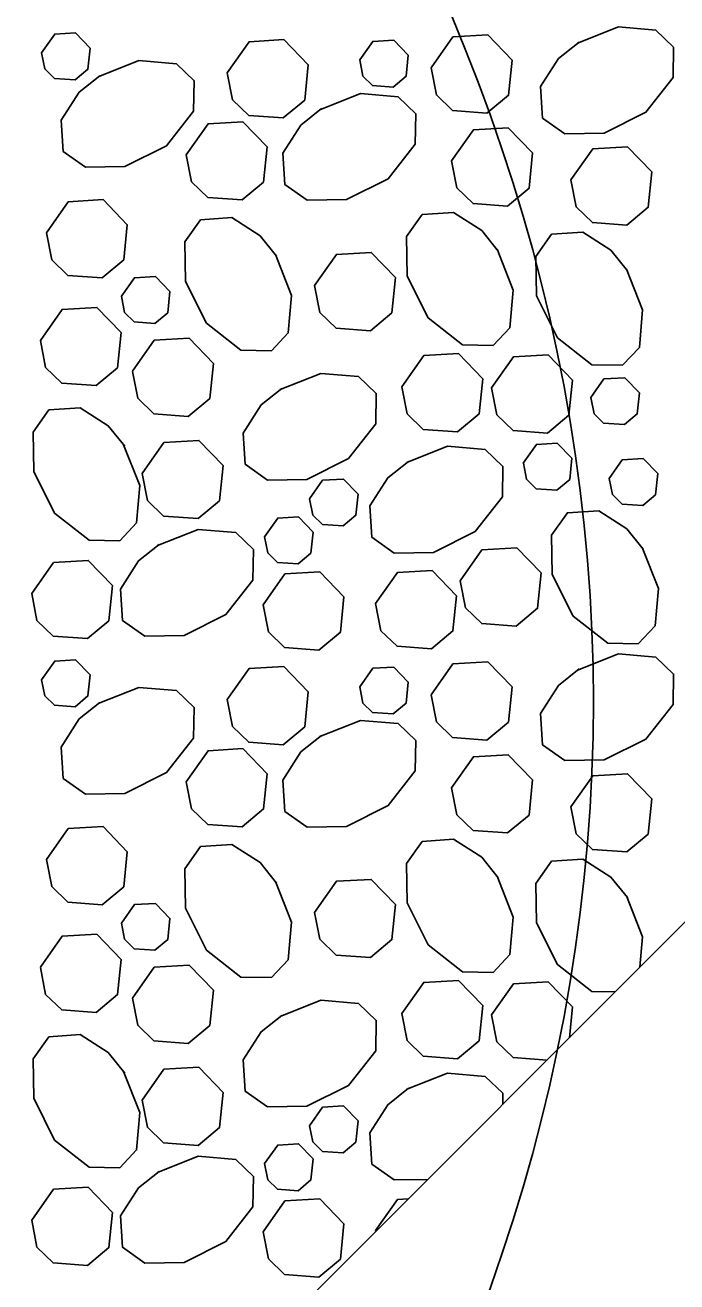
# Model space of a CAD drawing. Extents: x 638079 to 640019, y 297691 to 298879.
# Drawn here: x 638731.81 to 638739.84, y 298570.15 to 298585.64 of the extents above; entities that cross this region are included whole.
import ezdxf

# ---------------------------------------------------------------- set-up
doc = ezdxf.new("R2010")
doc.units = 0
doc.layers.add('1', color=7, linetype='Continuous')

msp = doc.modelspace()

# ---------------------------------------------------------------- linework, layer by layer
at = {"layer": '1'}
msp.add_line((638721.914, 298556.552), (638744.266, 298578.904), dxfattribs=at)
for points in [[(638732.012, 298585.296), (638732.174, 298585.526), (638732.431, 298585.54), (638732.61, 298585.355), (638732.584, 298585.094), (638732.425, 298584.962), (638732.171, 298584.98), (638732.051, 298585.097), (638732.012, 298585.296)], [(638738.62, 298585.414), (638739.123, 298585.614), (638739.585, 298585.574), (638739.804, 298585.365), (638739.798, 298584.99), (638739.464, 298584.564), (638738.949, 298584.306), (638738.463, 298584.298), (638738.19, 298584.492), (638738.164, 298584.879), (638738.386, 298585.225), (638738.64, 298585.427)], [(638734.302, 298585.05), (638734.571, 298585.433), (638735, 298585.458), (638735.299, 298585.148), (638735.256, 298584.714), (638734.991, 298584.494), (638734.567, 298584.525), (638734.367, 298584.718), (638734.302, 298585.05)], [(638735.934, 298585.208), (638736.095, 298585.437), (638736.353, 298585.452), (638736.532, 298585.266), (638736.506, 298585.006), (638736.347, 298584.874), (638736.092, 298584.892), (638735.973, 298585.008), (638735.934, 298585.208)], [(638736.815, 298585.109), (638737.084, 298585.491), (638737.513, 298585.516), (638737.812, 298585.206), (638737.769, 298584.773), (638737.503, 298584.552), (638737.08, 298584.583), (638736.88, 298584.776), (638736.815, 298585.109)], [(638732.709, 298585.001), (638733.212, 298585.201), (638733.674, 298585.161), (638733.894, 298584.952), (638733.887, 298584.577), (638733.553, 298584.151), (638733.038, 298583.893), (638732.553, 298583.885), (638732.28, 298584.079), (638732.254, 298584.466), (638732.475, 298584.812), (638732.729, 298585.014)], [(638735.442, 298584.595), (638735.945, 298584.794), (638736.407, 298584.754), (638736.627, 298584.545), (638736.62, 298584.17), (638736.286, 298583.744), (638735.771, 298583.487), (638735.286, 298583.478), (638735.012, 298583.672), (638734.987, 298584.059), (638735.208, 298584.405), (638735.462, 298584.608)], [(638733.796, 298584.038), (638734.065, 298584.421), (638734.494, 298584.446), (638734.793, 298584.136), (638734.75, 298583.702), (638734.485, 298583.482), (638734.061, 298583.513), (638733.861, 298583.706), (638733.796, 298584.038)], [(638737.068, 298583.963), (638737.337, 298584.346), (638737.766, 298584.37), (638738.065, 298584.061), (638738.022, 298583.627), (638737.756, 298583.407), (638737.333, 298583.437), (638737.133, 298583.631), (638737.068, 298583.963)], [(638738.538, 298583.729), (638738.807, 298584.112), (638739.237, 298584.136), (638739.535, 298583.827), (638739.492, 298583.393), (638739.227, 298583.172), (638738.803, 298583.203), (638738.603, 298583.397), (638738.539, 298583.729)], [(638732.072, 298583.079), (638732.341, 298583.461), (638732.77, 298583.486), (638733.069, 298583.176), (638733.025, 298582.743), (638732.76, 298582.522), (638732.336, 298582.553), (638732.137, 298582.746), (638732.072, 298583.079)], [(638734.895, 298582.809), (638735.094, 298582.306), (638735.054, 298581.843), (638734.845, 298581.624), (638734.47, 298581.631), (638734.044, 298581.964), (638733.787, 298582.479), (638733.778, 298582.965), (638733.972, 298583.238), (638734.359, 298583.264), (638734.705, 298583.042), (638734.908, 298582.788)], [(638737.628, 298582.874), (638737.827, 298582.371), (638737.787, 298581.908), (638737.578, 298581.689), (638737.203, 298581.696), (638736.777, 298582.029), (638736.52, 298582.544), (638736.511, 298583.03), (638736.705, 298583.303), (638737.092, 298583.329), (638737.438, 298583.107), (638737.641, 298582.853)], [(638739.222, 298582.63), (638739.421, 298582.127), (638739.382, 298581.664), (638739.173, 298581.445), (638738.798, 298581.452), (638738.372, 298581.785), (638738.114, 298582.3), (638738.106, 298582.786), (638738.3, 298583.059), (638738.686, 298583.085), (638739.032, 298582.863), (638739.235, 298582.609)], [(638735.378, 298582.428), (638735.647, 298582.811), (638736.076, 298582.835), (638736.375, 298582.526), (638736.331, 298582.092), (638736.066, 298581.871), (638735.642, 298581.902), (638735.443, 298582.095), (638735.378, 298582.428)], [(638732.996, 298582.295), (638733.157, 298582.524), (638733.415, 298582.539), (638733.594, 298582.353), (638733.568, 298582.093), (638733.409, 298581.961), (638733.154, 298581.979), (638733.035, 298582.095), (638732.996, 298582.295)], [(638731.997, 298581.75), (638732.265, 298582.133), (638732.695, 298582.157), (638732.993, 298581.848), (638732.95, 298581.414), (638732.685, 298581.194), (638732.261, 298581.224), (638732.061, 298581.418), (638731.997, 298581.75)], [(638733.133, 298581.371), (638733.402, 298581.753), (638733.831, 298581.778), (638734.13, 298581.468), (638734.086, 298581.034), (638733.821, 298580.814), (638733.397, 298580.845), (638733.198, 298581.038), (638733.133, 298581.37)], [(638736.454, 298581.181), (638736.723, 298581.564), (638737.152, 298581.588), (638737.451, 298581.279), (638737.407, 298580.845), (638737.142, 298580.624), (638736.718, 298580.655), (638736.519, 298580.848), (638736.454, 298581.181)], [(638737.56, 298581.165), (638737.829, 298581.547), (638738.258, 298581.572), (638738.557, 298581.262), (638738.514, 298580.829), (638738.248, 298580.608), (638737.825, 298580.639), (638737.625, 298580.832), (638737.56, 298581.165)], [(638734.954, 298581.146), (638735.457, 298581.345), (638735.919, 298581.305), (638736.139, 298581.097), (638736.132, 298580.722), (638735.798, 298580.296), (638735.283, 298580.038), (638734.798, 298580.029), (638734.524, 298580.224), (638734.499, 298580.61), (638734.72, 298580.956), (638734.974, 298581.159)], [(638738.784, 298581.047), (638738.945, 298581.276), (638739.203, 298581.291), (638739.382, 298581.105), (638739.356, 298580.845), (638739.197, 298580.713), (638738.942, 298580.731), (638738.823, 298580.847), (638738.784, 298581.046)], [(638733.024, 298580.466), (638733.223, 298579.963), (638733.183, 298579.501), (638732.975, 298579.281), (638732.6, 298579.288), (638732.173, 298579.622), (638731.916, 298580.137), (638731.907, 298580.622), (638732.102, 298580.895), (638732.488, 298580.921), (638732.834, 298580.7), (638733.037, 298580.446)], [(638733.252, 298580.112), (638733.521, 298580.495), (638733.951, 298580.519), (638734.249, 298580.21), (638734.206, 298579.776), (638733.941, 298579.555), (638733.517, 298579.586), (638733.317, 298579.779), (638733.253, 298580.112)], [(638736.515, 298580.247), (638737.018, 298580.447), (638737.48, 298580.407), (638737.7, 298580.198), (638737.693, 298579.823), (638737.359, 298579.397), (638736.844, 298579.139), (638736.359, 298579.131), (638736.085, 298579.325), (638736.059, 298579.712), (638736.281, 298580.058), (638736.535, 298580.26)], [(638737.951, 298580.239), (638738.113, 298580.469), (638738.37, 298580.484), (638738.549, 298580.298), (638738.524, 298580.038), (638738.364, 298579.905), (638738.11, 298579.924), (638737.99, 298580.04), (638737.952, 298580.239)], [(638739.011, 298580.05), (638739.172, 298580.28), (638739.43, 298580.295), (638739.609, 298580.109), (638739.583, 298579.849), (638739.424, 298579.716), (638739.169, 298579.735), (638739.05, 298579.851), (638739.011, 298580.05)], [(638735.316, 298579.798), (638735.477, 298580.028), (638735.735, 298580.042), (638735.914, 298579.857), (638735.888, 298579.597), (638735.729, 298579.464), (638735.475, 298579.483), (638735.355, 298579.599), (638735.316, 298579.798)], [(638739.417, 298579.197), (638739.617, 298578.694), (638739.577, 298578.232), (638739.368, 298578.012), (638738.993, 298578.019), (638738.567, 298578.353), (638738.309, 298578.868), (638738.301, 298579.353), (638738.495, 298579.627), (638738.882, 298579.652), (638739.227, 298579.431), (638739.43, 298579.177)], [(638734.761, 298579.332), (638734.923, 298579.561), (638735.18, 298579.576), (638735.359, 298579.39), (638735.333, 298579.13), (638735.174, 298578.998), (638734.92, 298579.016), (638734.8, 298579.132), (638734.761, 298579.332)], [(638733.44, 298579.223), (638733.944, 298579.422), (638734.406, 298579.382), (638734.625, 298579.173), (638734.618, 298578.798), (638734.285, 298578.372), (638733.77, 298578.115), (638733.284, 298578.106), (638733.011, 298578.3), (638732.985, 298578.687), (638733.207, 298579.033), (638733.461, 298579.235)], [(638737.174, 298578.787), (638737.442, 298579.17), (638737.872, 298579.194), (638738.17, 298578.885), (638738.127, 298578.451), (638737.862, 298578.231), (638737.438, 298578.261), (638737.239, 298578.455), (638737.174, 298578.787)], [(638731.89, 298578.633), (638732.159, 298579.015), (638732.588, 298579.04), (638732.886, 298578.73), (638732.843, 298578.297), (638732.578, 298578.076), (638732.154, 298578.107), (638731.955, 298578.3), (638731.89, 298578.633)], [(638734.743, 298578.491), (638735.012, 298578.873), (638735.442, 298578.898), (638735.74, 298578.589), (638735.697, 298578.155), (638735.432, 298577.934), (638735.008, 298577.965), (638734.808, 298578.158), (638734.744, 298578.491)], [(638736.131, 298578.507), (638736.4, 298578.889), (638736.829, 298578.914), (638737.127, 298578.604), (638737.084, 298578.171), (638736.819, 298577.95), (638736.395, 298577.981), (638736.196, 298578.174), (638736.131, 298578.507)], [(638732.012, 298577.57), (638732.174, 298577.8), (638732.431, 298577.814), (638732.61, 298577.629), (638732.584, 298577.369), (638732.425, 298577.236), (638732.171, 298577.255), (638732.051, 298577.371), (638732.012, 298577.57)], [(638736.815, 298577.383), (638737.084, 298577.765), (638737.513, 298577.79), (638737.812, 298577.48), (638737.769, 298577.047), (638737.503, 298576.826), (638737.08, 298576.857), (638736.88, 298577.05), (638736.815, 298577.383)], [(638738.62, 298577.689), (638739.123, 298577.888), (638739.585, 298577.848), (638739.804, 298577.639), (638739.798, 298577.264), (638739.464, 298576.838), (638738.949, 298576.581), (638738.463, 298576.572), (638738.19, 298576.766), (638738.164, 298577.153), (638738.386, 298577.499), (638738.64, 298577.702)], [(638734.302, 298577.325), (638734.571, 298577.707), (638735, 298577.732), (638735.299, 298577.422), (638735.256, 298576.989), (638734.991, 298576.768), (638734.567, 298576.799), (638734.367, 298576.992), (638734.302, 298577.325)], [(638735.934, 298577.482), (638736.095, 298577.711), (638736.353, 298577.726), (638736.532, 298577.54), (638736.506, 298577.28), (638736.347, 298577.148), (638736.092, 298577.166), (638735.973, 298577.282), (638735.934, 298577.482)], [(638732.709, 298577.276), (638733.212, 298577.475), (638733.674, 298577.435), (638733.894, 298577.226), (638733.887, 298576.851), (638733.553, 298576.425), (638733.038, 298576.168), (638732.553, 298576.159), (638732.28, 298576.353), (638732.254, 298576.74), (638732.475, 298577.086), (638732.729, 298577.289)], [(638735.442, 298576.869), (638735.945, 298577.068), (638736.407, 298577.028), (638736.627, 298576.82), (638736.62, 298576.445), (638736.286, 298576.019), (638735.771, 298575.761), (638735.286, 298575.752), (638735.012, 298575.947), (638734.987, 298576.333), (638735.208, 298576.679), (638735.462, 298576.882)], [(638733.796, 298576.313), (638734.065, 298576.695), (638734.494, 298576.72), (638734.793, 298576.41), (638734.75, 298575.977), (638734.485, 298575.756), (638734.061, 298575.787), (638733.861, 298575.98), (638733.796, 298576.313)], [(638737.068, 298576.238), (638737.337, 298576.62), (638737.766, 298576.645), (638738.065, 298576.335), (638738.022, 298575.902), (638737.756, 298575.681), (638737.333, 298575.712), (638737.133, 298575.905), (638737.068, 298576.238)], [(638738.538, 298576.003), (638738.807, 298576.386), (638739.237, 298576.41), (638739.535, 298576.101), (638739.492, 298575.667), (638739.227, 298575.447), (638738.803, 298575.477), (638738.603, 298575.671), (638738.539, 298576.003)], [(638732.072, 298575.353), (638732.341, 298575.735), (638732.77, 298575.76), (638733.069, 298575.45), (638733.025, 298575.017), (638732.76, 298574.796), (638732.336, 298574.827), (638732.137, 298575.02), (638732.072, 298575.353)], [(638734.895, 298575.083), (638735.094, 298574.58), (638735.054, 298574.118), (638734.845, 298573.898), (638734.47, 298573.905), (638734.044, 298574.238), (638733.787, 298574.753), (638733.778, 298575.239), (638733.972, 298575.512), (638734.359, 298575.538), (638734.705, 298575.316), (638734.908, 298575.062)], [(638737.628, 298575.148), (638737.827, 298574.645), (638737.787, 298574.183), (638737.578, 298573.963), (638737.203, 298573.97), (638736.777, 298574.303), (638736.52, 298574.819), (638736.511, 298575.304), (638736.705, 298575.577), (638737.092, 298575.603), (638737.438, 298575.382), (638737.641, 298575.128)], [(638739.083, 298573.721), (638738.798, 298573.726), (638738.372, 298574.059), (638738.114, 298574.575), (638738.106, 298575.06), (638738.3, 298575.333), (638738.686, 298575.359), (638739.032, 298575.138), (638739.235, 298574.884)], [(638735.378, 298574.702), (638735.647, 298575.085), (638736.076, 298575.109), (638736.375, 298574.8), (638736.331, 298574.366), (638736.066, 298574.146), (638735.642, 298574.176), (638735.443, 298574.37), (638735.378, 298574.702)], [(638739.222, 298574.904), (638739.421, 298574.401), (638739.389, 298574.027)], [(638732.996, 298574.569), (638733.157, 298574.799), (638733.415, 298574.813), (638733.594, 298574.628), (638733.568, 298574.367), (638733.409, 298574.235), (638733.154, 298574.254), (638733.035, 298574.37), (638732.996, 298574.569)], [(638731.997, 298574.025), (638732.265, 298574.407), (638732.695, 298574.432), (638732.993, 298574.122), (638732.95, 298573.688), (638732.685, 298573.468), (638732.261, 298573.499), (638732.061, 298573.692), (638731.997, 298574.024)], [(638733.133, 298573.645), (638733.402, 298574.027), (638733.831, 298574.052), (638734.13, 298573.742), (638734.086, 298573.309), (638733.821, 298573.088), (638733.397, 298573.119), (638733.198, 298573.312), (638733.133, 298573.645)], [(638736.454, 298573.455), (638736.723, 298573.838), (638737.152, 298573.862), (638737.451, 298573.553), (638737.407, 298573.119), (638737.142, 298572.899), (638736.718, 298572.929), (638736.519, 298573.123), (638736.454, 298573.455)], [(638737.56, 298573.439), (638737.829, 298573.821), (638738.258, 298573.846), (638738.557, 298573.536), (638738.519, 298573.157)], [(638734.954, 298573.42), (638735.457, 298573.62), (638735.919, 298573.58), (638736.139, 298573.371), (638736.132, 298572.996), (638735.798, 298572.57), (638735.283, 298572.312), (638734.798, 298572.304), (638734.524, 298572.498), (638734.499, 298572.885), (638734.72, 298573.23), (638734.974, 298573.433)], [(638738.245, 298572.882), (638737.825, 298572.913), (638737.625, 298573.106), (638737.56, 298573.439)], [(638733.024, 298572.74), (638733.223, 298572.237), (638733.183, 298571.775), (638732.975, 298571.555), (638732.6, 298571.562), (638732.173, 298571.896), (638731.916, 298572.411), (638731.907, 298572.896), (638732.102, 298573.17), (638732.488, 298573.196), (638732.834, 298572.974), (638733.037, 298572.72)], [(638733.252, 298572.386), (638733.521, 298572.769), (638733.951, 298572.793), (638734.249, 298572.484), (638734.206, 298572.05), (638733.941, 298571.83), (638733.517, 298571.86), (638733.317, 298572.054), (638733.253, 298572.386)], [(638736.515, 298572.522), (638737.018, 298572.721), (638737.48, 298572.681), (638737.7, 298572.472), (638737.697, 298572.335)], [(638736.775, 298571.412), (638736.359, 298571.405), (638736.085, 298571.599), (638736.059, 298571.986), (638736.281, 298572.332), (638736.535, 298572.534)], [(638735.316, 298572.072), (638735.477, 298572.302), (638735.735, 298572.317), (638735.914, 298572.131), (638735.888, 298571.871), (638735.729, 298571.738), (638735.475, 298571.757), (638735.355, 298571.873), (638735.316, 298572.072)], [(638734.761, 298571.606), (638734.923, 298571.835), (638735.18, 298571.85), (638735.359, 298571.664), (638735.333, 298571.404), (638735.174, 298571.272), (638734.92, 298571.29), (638734.8, 298571.406), (638734.761, 298571.606)], [(638733.44, 298571.497), (638733.944, 298571.696), (638734.406, 298571.656), (638734.625, 298571.447), (638734.618, 298571.072), (638734.285, 298570.646), (638733.77, 298570.389), (638733.284, 298570.38), (638733.011, 298570.574), (638732.985, 298570.961), (638733.207, 298571.307), (638733.461, 298571.51)], [(638731.89, 298570.907), (638732.159, 298571.29), (638732.588, 298571.314), (638732.886, 298571.005), (638732.843, 298570.571), (638732.578, 298570.35), (638732.154, 298570.381), (638731.955, 298570.574), (638731.89, 298570.907)], [(638734.743, 298570.765), (638735.012, 298571.148), (638735.442, 298571.172), (638735.74, 298570.863), (638735.697, 298570.429), (638735.432, 298570.208), (638735.008, 298570.239), (638734.808, 298570.433), (638734.744, 298570.765)], [(638736.131, 298570.781), (638736.4, 298571.163), (638736.533, 298571.171)], [(638736.133, 298570.771), (638736.131, 298570.781)]]:
    msp.add_lwpolyline(points, dxfattribs=at)
msp.add_ellipse((638683.299, 298577.301), major_axis=(-55.517, 0), ratio=0.608854, dxfattribs=at)

doc.saveas('drawing.dxf')
